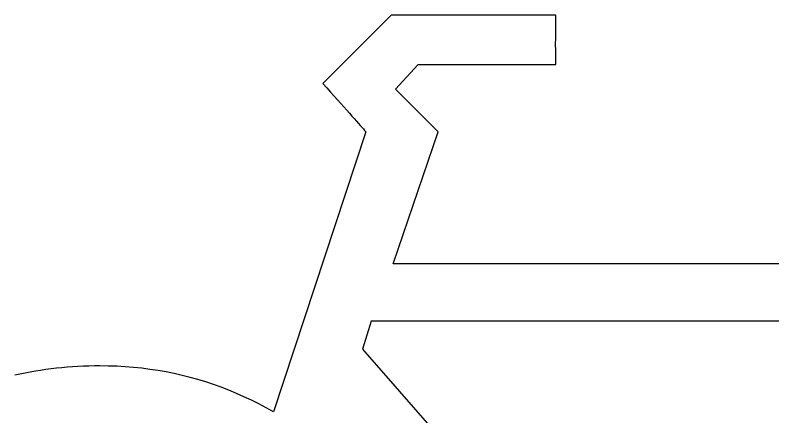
# Model space of a CAD drawing. Extents: x 99958 to 100176, y 99935 to 100011.
# Drawn here: x 100085.4125 to 100085.4927, y 99973.5363 to 99973.5787 of the extents above; entities that cross this region are included whole.
import ezdxf

# ---------------------------------------------------------------- set-up
doc = ezdxf.new("R2010")
doc.units = 0
doc.layers.add('TR_SN_ConstructionSigns', color=7, linetype='Continuous')

msp = doc.modelspace()

# ---------------------------------------------------------------- linework, layer by layer
at = {"layer": 'TR_SN_ConstructionSigns'}
for p, q in [((100085.45231, 99973.578738), (100085.445094, 99973.571489)), ((100085.469766, 99973.578738), (100085.45231, 99973.578738)), ((100085.46976, 99973.577874), (100085.469766, 99973.578738)), ((100085.469756, 99973.577069), (100085.46976, 99973.577874)), ((100085.469754, 99973.576323), (100085.469756, 99973.577069)), ((100085.469753, 99973.575638), (100085.469754, 99973.576323)), ((100085.469754, 99973.575012), (100085.469753, 99973.575638)), ((100085.469756, 99973.574445), (100085.469754, 99973.575012)), ((100085.46976, 99973.573939), (100085.469756, 99973.574445)), ((100085.452782, 99973.570875), (100085.455189, 99973.573492)), ((100085.455189, 99973.573492), (100085.469766, 99973.573492)), ((100085.469766, 99973.573492), (100085.46976, 99973.573939)), ((100085.445094, 99973.571489), (100085.445509, 99973.571024)), ((100085.445509, 99973.571024), (100085.445906, 99973.570579)), ((100085.457314, 99973.566367), (100085.452782, 99973.570875)), ((100085.445906, 99973.570579), (100085.446284, 99973.570155)), ((100085.446284, 99973.570155), (100085.446644, 99973.569752)), ((100085.446644, 99973.569752), (100085.446985, 99973.569369)), ((100085.446985, 99973.569369), (100085.447307, 99973.569007)), ((100085.447307, 99973.569007), (100085.447611, 99973.568665)), ((100085.447611, 99973.568665), (100085.447897, 99973.568344)), ((100085.447897, 99973.568344), (100085.448164, 99973.568044)), ((100085.448164, 99973.568044), (100085.448413, 99973.567764)), ((100085.448413, 99973.567764), (100085.448643, 99973.567504)), ((100085.448643, 99973.567504), (100085.448854, 99973.567265)), ((100085.448854, 99973.567265), (100085.449047, 99973.567047)), ((100085.449047, 99973.567047), (100085.449221, 99973.566849)), ((100085.449221, 99973.566849), (100085.449377, 99973.566672)), ((100085.449633, 99973.566379), (100085.439857, 99973.53667)), ((100085.449377, 99973.566672), (100085.449515, 99973.566516)), ((100085.449515, 99973.566516), (100085.449633, 99973.566379)), ((100085.452542, 99973.552367), (100085.457314, 99973.566367)), ((100085.506646, 99973.552367), (100085.452542, 99973.552367)), ((100085.450215, 99973.546292), (100085.449284, 99973.543322)), ((100085.504779, 99973.546292), (100085.450215, 99973.546292)), ((100085.449284, 99973.543322), (100085.486874, 99973.500321)), ((100085.415743, 99973.541162), (100085.415187, 99973.54108)), ((100085.416302, 99973.541236), (100085.415743, 99973.541162)), ((100085.416863, 99973.541302), (100085.416302, 99973.541236)), ((100085.417428, 99973.54136), (100085.416863, 99973.541302)), ((100085.417996, 99973.541411), (100085.417428, 99973.54136)), ((100085.418567, 99973.541454), (100085.417996, 99973.541411)), ((100085.419142, 99973.541489), (100085.418567, 99973.541454)), ((100085.419719, 99973.541516), (100085.419142, 99973.541489)), ((100085.420299, 99973.541536), (100085.419719, 99973.541516)), ((100085.420883, 99973.541547), (100085.420299, 99973.541536)), ((100085.42147, 99973.541551), (100085.420883, 99973.541547)), ((100085.422366, 99973.541541), (100085.42147, 99973.541551)), ((100085.423257, 99973.541511), (100085.422366, 99973.541541)), ((100085.424142, 99973.54146), (100085.423257, 99973.541511)), ((100085.425021, 99973.54139), (100085.424142, 99973.54146)), ((100085.425894, 99973.541299), (100085.425021, 99973.54139)), ((100085.426762, 99973.541188), (100085.425894, 99973.541299)), ((100085.427623, 99973.541057), (100085.426762, 99973.541188)), ((100085.412997, 99973.540675), (100085.412457, 99973.540555)), ((100085.41354, 99973.540788), (100085.412997, 99973.540675)), ((100085.414086, 99973.540893), (100085.41354, 99973.540788)), ((100085.414635, 99973.540991), (100085.414086, 99973.540893)), ((100085.415187, 99973.54108), (100085.414635, 99973.540991)), ((100085.428479, 99973.540906), (100085.427623, 99973.541057)), ((100085.42933, 99973.540734), (100085.428479, 99973.540906)), ((100085.430174, 99973.540543), (100085.42933, 99973.540734)), ((100085.431013, 99973.540331), (100085.430174, 99973.540543)), ((100085.431846, 99973.540099), (100085.431013, 99973.540331)), ((100085.432673, 99973.539847), (100085.431846, 99973.540099)), ((100085.433494, 99973.539574), (100085.432673, 99973.539847)), ((100085.43431, 99973.539282), (100085.433494, 99973.539574)), ((100085.43512, 99973.538969), (100085.43431, 99973.539282)), ((100085.435924, 99973.538637), (100085.43512, 99973.538969)), ((100085.436722, 99973.538284), (100085.435924, 99973.538637)), ((100085.437514, 99973.53791), (100085.436722, 99973.538284)), ((100085.438301, 99973.537517), (100085.437514, 99973.53791)), ((100085.439082, 99973.537104), (100085.438301, 99973.537517)), ((100085.439857, 99973.53667), (100085.439082, 99973.537104))]:
    msp.add_line(p, q, dxfattribs=at)

doc.saveas('drawing.dxf')
